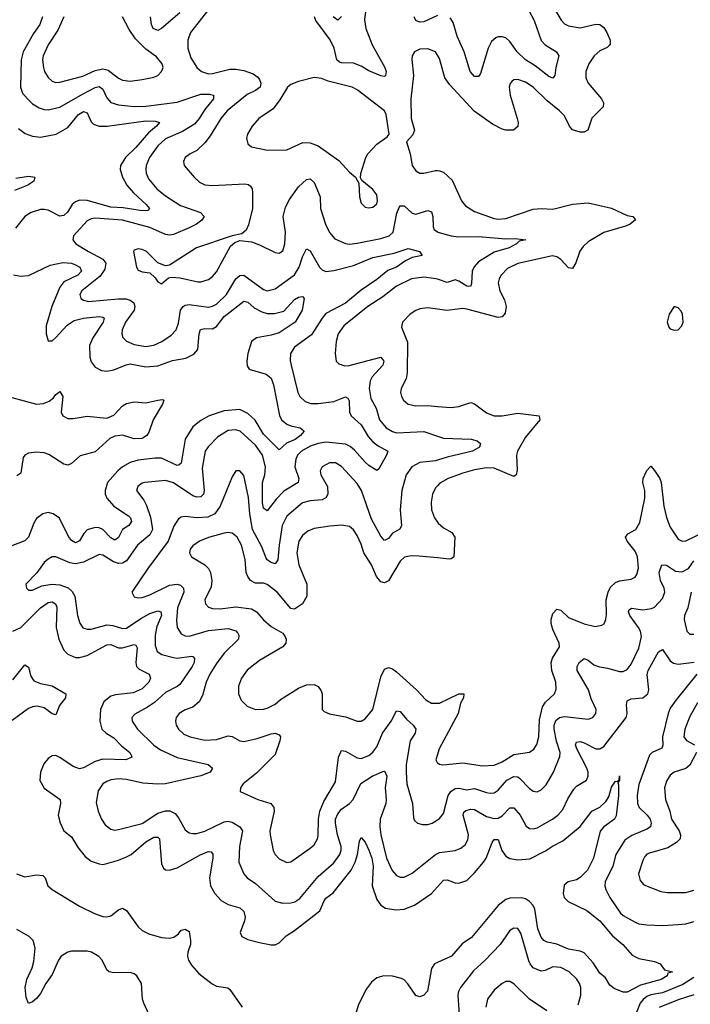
# Model space of a CAD drawing. Header units: inches. Extents: x 1843162 to 1959474, y 907081 to 1016326.
# Tile 323 of 656: x 1917864 to 1921292, y 940284 to 945315. Entities that reach past the tile are written whole.
import ezdxf

# ---------------------------------------------------------------- set-up
doc = ezdxf.new("R2010")
doc.units = ezdxf.units.IN
doc.header["$MEASUREMENT"] = 0
doc.layers.add('B9914', color=7, linetype='Continuous')
doc.layers.add('B9924', color=7, linetype='Continuous')

msp = doc.modelspace()

# ---------------------------------------------------------------- linework, layer by layer
at = {"layer": 'B9914', "color": 5}
for points, elevation in [([(1918831.7, 945368.3), (1918737.5, 945250), (1918724.2, 945210), (1918723.6, 945170), (1918739.3, 945119.3), (1918770.7, 945070), (1918793.4, 945050), (1918830, 945039), (1918850, 945039.7), (1918938.5, 945061.5), (1918970, 945062.1), (1919010, 945055), (1919057.7, 945037.7), (1919080.9, 945020.9), (1919090.9, 945010), (1919096.6, 944990), (1919093.4, 944970), (1919070, 944952.8), (1919027.4, 944932.6), (1918924.8, 944850), (1918892.1, 944810), (1918838.2, 944721.8), (1918810, 944685.3), (1918770, 944646.9), (1918736.3, 944630), (1918710.5, 944610), (1918702.4, 944590), (1918706, 944570), (1918756, 944510), (1918784.2, 944484.2), (1918810, 944471.3), (1918850, 944467.5), (1919016, 944476), (1919033.5, 944473.5), (1919045, 944465), (1919052.6, 944450), (1919055, 944430), (1919055, 944350), (1919034, 944266), (1919021.4, 944238.6), (1918999.9, 944220.1), (1918950, 944211), (1918768.4, 944150), (1918630, 944060.9), (1918610, 944058), (1918570, 944072), (1918511.8, 944130), (1918490, 944140.5), (1918470, 944144.5), (1918450, 944137.2), (1918446, 944130), (1918461.6, 944050), (1918470, 944034.8), (1918490, 944026.4), (1918530, 944020.7), (1918556.7, 943996.7), (1918570, 943976), (1918590, 943966), (1918624.8, 943995.2), (1918641.2, 943998.8), (1918684.4, 943995.6), (1918775.8, 943975.8), (1918790, 943975), (1918830, 943987.3), (1918850, 944002.4), (1918870, 944026.3), (1918941.7, 944158.3), (1918963.8, 944176.2), (1918990, 944186), (1919050, 944179.5), (1919090, 944165.3), (1919170, 944124.6), (1919190, 944122.6), (1919210, 944133), (1919219.8, 944170), (1919222.5, 944230), (1919211.7, 944310), (1919223.6, 944356.4), (1919243.5, 944396.5), (1919290, 944460.2), (1919330, 944498.5), (1919350, 944501.7), (1919370, 944483), (1919400.7, 944410), (1919402.3, 944350), (1919428.1, 944270), (1919448.2, 944228.2), (1919475.9, 944195.9), (1919530, 944171), (1919550, 944167.9), (1919590, 944172.2), (1919710, 944196.1), (1919753.6, 944210), (1919773.5, 944230), (1919793.1, 944326.9), (1919804.8, 944355.2), (1919810, 944363.6), (1919816, 944364), (1919830, 944363.9), (1919870, 944327), (1919890, 944321.2), (1919950, 944340.6), (1919970, 944333.4), (1919975.8, 944310), (1919977.2, 944257.2), (1919983, 944243), (1920000, 944230.9)], 560), ([(1919634.1, 945370), (1919626.5, 945313.5), (1919633.9, 945270), (1919666.8, 945186.8), (1919731.5, 945070), (1919737.4, 945050), (1919734.9, 945030), (1919730, 945024.8), (1919710, 945027.6), (1919650, 945054.3), (1919610, 945078.1), (1919570, 945093), (1919510, 945094.4), (1919498.6, 945098.6), (1919485.8, 945110), (1919472, 945170), (1919451.9, 945211.9), (1919379, 945310), (1919371.2, 945330)], 560), ([(1917981.3, 945330), (1917966.8, 945290), (1917935.4, 945244.6), (1917881.6, 945150), (1917872.1, 945110), (1917869.1, 944970), (1917879.6, 944939.6), (1917903.5, 944910), (1917930, 944885.2), (1917964.8, 944864.8), (1917990, 944856.1), (1918010, 944855), (1918070, 944868.2), (1918185.4, 944934.6), (1918250, 944968.7), (1918270, 944973.9), (1918290, 944960.2), (1918310, 944915.5), (1918331.1, 944891.1), (1918370, 944879), (1918450, 944871.8), (1918510, 944872.7), (1918670, 944894.2), (1918790, 944935), (1918835.1, 944935.1), (1918855.3, 944930), (1918855.4, 944910), (1918810, 944856), (1918782.3, 944810), (1918758.4, 944781.6), (1918696.7, 944743.3), (1918610, 944705.4), (1918570.1, 944670), (1918527.6, 944610), (1918510.8, 944570), (1918509, 944551), (1918511.4, 944530), (1918522.5, 944502.5), (1918565.2, 944450), (1918610, 944415.3), (1918686.3, 944366.3), (1918788.8, 944330), (1918807.7, 944310), (1918796.1, 944290), (1918768.3, 944270), (1918730, 944251.4), (1918650, 944217.3), (1918630, 944214.6), (1918610, 944217.5), (1918530, 944253.8), (1918390, 944291.3), (1918250, 944300.2), (1918230, 944296.5), (1918210, 944286.3), (1918140.3, 944210), (1918136.5, 944190), (1918152, 944170), (1918215.6, 944130), (1918290, 944092), (1918304.3, 944070), (1918299.4, 944040.6), (1918276.1, 944003.9), (1918182.2, 943930), (1918171.3, 943910), (1918177.4, 943890), (1918190, 943881.6), (1918215.8, 943875.8), (1918370, 943889.2), (1918408.4, 943888.4), (1918430, 943881.7), (1918447.5, 943867.5), (1918453.3, 943850), (1918449.6, 943830), (1918405.6, 943770), (1918387.7, 943730), (1918386.2, 943710), (1918391.8, 943691.8), (1918410, 943671.5), (1918450, 943655), (1918510, 943645.5), (1918550, 943652), (1918590.9, 943670), (1918637.9, 943702.1), (1918663.5, 943730), (1918676.1, 943763.9), (1918686.2, 943830), (1918700.3, 943850), (1918710, 943856.8), (1918730, 943859.3), (1918830, 943846.8), (1918850, 943850.7), (1918870, 943861.2), (1918921.9, 943910), (1918968.7, 943990), (1918990, 944008.6), (1919010, 944010.2), (1919110, 943935.6), (1919130, 943930.2), (1919170, 943939.8), (1919270, 944010.8), (1919292.9, 944050), (1919310, 944102.4), (1919330, 944143.8), (1919350, 944133.7), (1919396.5, 944050), (1919410, 944037.1), (1919430, 944029), (1919470, 944032.7), (1919570, 944058.2), (1919670, 944099.6), (1919778.5, 944121.5), (1919850, 944145.2), (1919907.3, 944130), (1919921, 944110), (1919870, 944099.3), (1919836.9, 944083.1), (1919790.2, 944050), (1919746.9, 944033.1), (1919690, 943986.9), (1919610, 943932.4), (1919530, 943866.7), (1919430, 943813.3), (1919410, 943789.8), (1919356, 943704), (1919270, 943641), (1919248.2, 943610), (1919247.3, 943572.7), (1919251.7, 943550), (1919286.8, 943410), (1919296.9, 943390), (1919323.5, 943363.5), (1919353.1, 943353.1), (1919390, 943353.3), (1919470, 943364.1), (1919530, 943388.3), (1919541.1, 943381.1), (1919547.9, 943367.9), (1919549.6, 943310), (1919559.4, 943290), (1919610, 943244.6), (1919645.8, 943185.8), (1919670, 943157.7), (1919697, 943137), (1919746.4, 943110), (1919740.3, 943090), (1919699.9, 943020.1), (1919690, 943012), (1919650, 943037.8), (1919630, 943054.2), (1919575.4, 943115.4), (1919553.8, 943133.8), (1919530, 943145.3), (1919430, 943155.6), (1919390, 943149.1), (1919350, 943135.6), (1919305, 943110), (1919285.3, 943090), (1919275.2, 943070), (1919270.5, 943030), (1919291.1, 942970), (1919287.8, 942950), (1919214.3, 942905.7), (1919175.5, 942864.5), (1919130, 942805.1), (1919110, 942819.5), (1919106.3, 942846.3), (1919105.9, 942950), (1919117.3, 942990), (1919121.2, 943030), (1919105.4, 943090), (1919070, 943140.2), (1918991.6, 943211.6), (1918970, 943219.2), (1918930, 943215.8), (1918877.3, 943182.7), (1918827.2, 943132.8), (1918812.6, 943110), (1918796.6, 943023.4), (1918807.5, 942910), (1918804.1, 942890), (1918790, 942876.5), (1918770, 942875.9), (1918750, 942882), (1918650, 942947.6), (1918610, 942959.6), (1918504.7, 942950), (1918490, 942946), (1918468.7, 942930), (1918462, 942910), (1918499.3, 942859.3), (1918512.8, 942832.8), (1918532.5, 942772.5), (1918542.7, 942710), (1918530, 942683.4), (1918467.1, 942630), (1918410, 942549.2), (1918390, 942537.7), (1918370, 942536), (1918344, 942544), (1918290, 942578.6), (1918270, 942582.9), (1918190, 942543.9), (1918150, 942535.2), (1918120.5, 942540.5), (1918050, 942570.8), (1918030, 942569.8), (1918010, 942559.2), (1917990, 942541), (1917952.2, 942487.8), (1917896.5, 942430), (1917899.3, 942410), (1917910, 942399.3), (1917930, 942400.3), (1917977.2, 942422.8), (1918028.5, 942431.5), (1918070, 942427.3), (1918112.3, 942412.3), (1918132.9, 942392.9), (1918145.5, 942370), (1918160.5, 942270), (1918171.4, 942231.4), (1918187.9, 942207.9), (1918210, 942200.2), (1918230, 942200.9), (1918310, 942223.6), (1918339.8, 942219.8), (1918390, 942203.3), (1918410, 942206), (1918484.2, 942255.8), (1918530, 942280.7), (1918570, 942294.5), (1918586.7, 942290), (1918588.9, 942270), (1918565.6, 942214.4), (1918556.5, 942170), (1918557.1, 942117.1), (1918566.7, 942086.7), (1918591.1, 942071.1), (1918650, 942055.8), (1918670, 942052.2), (1918743.2, 942063.2), (1918750, 942061.7), (1918758.6, 942050), (1918756.1, 942030), (1918746.8, 942010), (1918682.3, 941917.7), (1918670, 941907), (1918610, 941876.3), (1918553.4, 941826.6), (1918517.9, 941802.1), (1918453.3, 941766.7), (1918438.3, 941750), (1918439.7, 941730), (1918467.1, 941690), (1918550, 941608.6), (1918583.8, 941583.8), (1918670, 941545.2), (1918828, 941510), (1918850.4, 941490), (1918838.7, 941470), (1918790, 941451.4), (1918610, 941410.9), (1918570, 941408.9), (1918494.6, 941414.6), (1918410, 941432.8), (1918370, 941436.1), (1918330, 941430.6), (1918310, 941422.8), (1918290, 941409.7), (1918265.1, 941374.9), (1918255.9, 941315.9), (1918265.5, 941270), (1918282, 941230), (1918301.3, 941201.3), (1918330, 941179.1), (1918350, 941174.2), (1918370, 941176.3), (1918490, 941208.3), (1918570, 941259.8), (1918610, 941272.1), (1918631.7, 941271.7), (1918658.8, 941258.8), (1918677, 941237), (1918710, 941174.9), (1918730, 941160.7), (1918750, 941156.8), (1918770, 941156.8), (1918810, 941167.8), (1918910, 941216.4), (1918930, 941220.1), (1918950, 941214.6), (1918990.3, 941190), (1919003.8, 941170), (1918988.1, 941090), (1918985.4, 941010), (1919010.2, 940950), (1919027.6, 940930), (1919070, 940901.8), (1919170, 940810.3), (1919210, 940801.3), (1919250, 940802.3), (1919271.7, 940808.3), (1919296.2, 940823.8), (1919390, 940936.5), (1919470, 941006.7), (1919500.8, 941050), (1919507.5, 941070), (1919507.7, 941090), (1919489.1, 941150), (1919478.1, 941210), (1919479.4, 941230), (1919490, 941257.7), (1919510, 941281.4), (1919550.5, 941309.5), (1919569.9, 941330), (1919607.7, 941412.3), (1919666.3, 941450), (1919730, 941476.9), (1919741.1, 941450), (1919732.1, 941390), (1919737.6, 941330), (1919735.7, 941310), (1919707.4, 941230), (1919704.6, 941190), (1919709.7, 941150), (1919739.3, 941030), (1919767.7, 940967.7), (1919790, 940942.3), (1919810, 940933.8), (1919830, 940934.4), (1919870, 940954.4), (1919990, 941050.2), (1920000, 941055.2)], 540), ([(1918090.8, 945330), (1918059, 945261), (1918010, 945186), (1917984.6, 945130), (1917980.9, 945110), (1917985.4, 945070), (1917991.2, 945050), (1918010, 945018.7), (1918030, 945000.2), (1918050, 944994.4), (1918070, 944995.4), (1918186.8, 945026.8), (1918250, 945055.4), (1918290, 945063.7), (1918316.3, 945056.3), (1918370, 945015.3), (1918390, 945005.5), (1918430, 945001), (1918490, 945009.3), (1918550, 945021.5), (1918569.8, 945030.2), (1918589.7, 945050.3), (1918597, 945070), (1918592.3, 945090), (1918564.6, 945124.6), (1918510, 945164.2), (1918456.9, 945216.9), (1918424, 945264), (1918390.8, 945330)], 560), ([(1918683.5, 945350), (1918590, 945270.7), (1918570, 945259.8), (1918546.8, 945270), (1918538.9, 945290), (1918533, 945330)], 540), ([(1919510, 945332), (1919490, 945312.4), (1919466.9, 945330)], 540), ([(1920000, 945335.8), (1919930, 945303.8), (1919910, 945301.6), (1919889.2, 945310), (1919880.7, 945330)], 560), ([(1920000, 945133.6), (1919990, 945151.2), (1919950, 945166), (1919910, 945163.5), (1919882, 945150), (1919870.4, 945130), (1919868.8, 945111.2), (1919878, 945030), (1919864.4, 944910), (1919866, 944810), (1919883, 944750), (1919873.4, 944726.6), (1919841, 944690), (1919861, 944630), (1919870.7, 944570), (1919890, 944542), (1919910.5, 944530.5), (1919930.6, 944530.6), (1919990, 944544.2), (1920000, 944543.7)], 580), ([(1917858.9, 944758.9), (1917892.9, 944732.9), (1917930, 944719.1), (1917970, 944715.3), (1918051.2, 944730), (1918110, 944764.8), (1918165.4, 944830), (1918190, 944845.3), (1918210, 944839.6), (1918230, 944792.9), (1918241.5, 944781.5), (1918270, 944771.5), (1918311.4, 944771.4), (1918510, 944797.5), (1918556.6, 944796.6), (1918579.5, 944790), (1918563.9, 944770), (1918523.3, 944736.7), (1918458.9, 944661.1), (1918405.1, 944610), (1918380.1, 944570), (1918377.5, 944550), (1918389.5, 944510), (1918412.7, 944470), (1918446.3, 944430), (1918511.7, 944370), (1918527.6, 944350), (1918519.6, 944340.4), (1918490, 944337.5), (1918393.1, 944353.1), (1918330, 944357.4), (1918210, 944391.1), (1918170, 944392.4), (1918150, 944384.9), (1918133, 944370), (1918109.2, 944330.8), (1918090, 944313.8), (1918070, 944311.1), (1918010, 944341), (1917990, 944345.7), (1917970, 944344.8), (1917923.6, 944330), (1917890, 944309), (1917843.8, 944250)], 520), ([(1917844.4, 944504.4), (1917910, 944515.5), (1917942.4, 944510), (1917936.5, 944490), (1917906.7, 944470), (1917837.2, 944442.8)], 480), ([(1917832, 944012), (1917870, 944003.9), (1917910, 944008.1), (1918019.5, 944060.5), (1918085.3, 944074.7), (1918130, 944070.1), (1918150, 944061.9), (1918172.6, 944050), (1918180.4, 944030), (1918162.2, 944010), (1918090, 943975.6), (1918070, 943949), (1918029.5, 943850), (1918000.2, 943750), (1917999.7, 943710), (1918010, 943673.4), (1918030, 943674.6), (1918050, 943690.2), (1918106.4, 943753.6), (1918142.5, 943777.5), (1918190, 943789.7), (1918270, 943798.3), (1918290, 943795.3), (1918296.3, 943790), (1918291.6, 943770), (1918237.6, 943690), (1918222.1, 943650), (1918222.6, 943590), (1918230, 943567), (1918250, 943540.2), (1918282.6, 943522.6), (1918310, 943519), (1918346.5, 943526.5), (1918407.9, 943552.1), (1918430, 943556.2), (1918510, 943541.4), (1918570, 943546.9), (1918646.3, 943573.7), (1918713.9, 943586.1), (1918754.9, 943605.1), (1918775.6, 943630), (1918781.2, 943710), (1918788, 943732), (1918810, 943737.8), (1918850, 943736.1), (1918870, 943747.3), (1918910, 943797.7), (1919010, 943876.1), (1919030, 943870.9), (1919063.1, 943843.1), (1919102.1, 943822.1), (1919130, 943814.3), (1919166.7, 943813.3), (1919215, 943825), (1919270, 943884.6), (1919290, 943896.9), (1919310, 943900.5), (1919318.4, 943890), (1919308.9, 943830), (1919273.2, 943770), (1919190, 943714.5), (1919150, 943702.5), (1919075.3, 943690), (1919050, 943671.4), (1919030.7, 943610), (1919025.3, 943570), (1919026.9, 943546.9), (1919038, 943530), (1919124.3, 943504.3), (1919150, 943483.8), (1919162.5, 943450), (1919192.4, 943292.4), (1919202.5, 943270), (1919230, 943247.7), (1919250, 943239.4), (1919298.8, 943230), (1919315.6, 943215.6), (1919317.4, 943210), (1919300.2, 943190), (1919272.3, 943170), (1919228.5, 943151.5), (1919190, 943117.3), (1919110, 943197.8), (1919068.8, 943268.8), (1919030, 943302.5), (1918990, 943322.4), (1918910, 943316.6), (1918833.6, 943290), (1918790, 943267), (1918750, 943234.8), (1918710, 943170.9), (1918690.6, 943049.4), (1918680.2, 943039.8), (1918670, 943036.5), (1918590, 943073.8), (1918554.5, 943074.5), (1918470, 943064.8), (1918430, 943052.2), (1918390, 943029.9), (1918366.3, 943010), (1918313.6, 942950), (1918300.8, 942910), (1918302, 942890), (1918309.5, 942870), (1918346.4, 942830), (1918419.8, 942779.8), (1918430.1, 942770), (1918435.8, 942750), (1918421.6, 942730), (1918390.8, 942709.2), (1918370, 942669.8), (1918350, 942655.4), (1918330, 942667.5), (1918290, 942709.3), (1918270, 942718.8), (1918250, 942720.8), (1918210, 942708), (1918193.1, 942690), (1918170, 942651.4), (1918150, 942642.6), (1918130, 942654), (1918113.8, 942673.8), (1918067.8, 942767.8), (1918036.3, 942790), (1918010, 942796), (1917983.1, 942790), (1917950, 942765.7), (1917936.9, 942743.1), (1917909.6, 942670.4), (1917890, 942651.3), (1917770, 942606.3)], 520), ([(1920000, 943988.4), (1919991.3, 943991.3), (1919930, 943999), (1919866.7, 943990), (1919790, 943953.7), (1919720.5, 943899.5), (1919643.5, 943850), (1919521, 943750), (1919492.5, 943710), (1919481.8, 943670), (1919476.5, 943610), (1919482.6, 943570), (1919495.8, 943555.8), (1919526.5, 943546.5), (1919548.3, 943548.3), (1919710, 943591), (1919725.2, 943570), (1919720.6, 943550), (1919666, 943490), (1919655.7, 943470), (1919650.1, 943430), (1919659.1, 943379.1), (1919686, 943330), (1919704.3, 943270), (1919737.4, 943230), (1919770, 943210.1), (1919790, 943204.6), (1919930, 943210.1), (1920000, 943186.3)], 560), ([(1920000, 943835.5), (1919950, 943842.8), (1919910, 943837.2), (1919890, 943829.7), (1919860.3, 943810), (1919821.6, 943770), (1919815.9, 943744.1), (1919847.4, 943667.4), (1919845.7, 943510), (1919839.4, 943480.6), (1919814, 943430), (1919811.7, 943410), (1919816, 943390), (1919827.2, 943370), (1919850, 943350.3), (1919890, 943341.3), (1919950, 943342.8), (1920000, 943338.8)], 580), ([(1917824.4, 943384.4), (1917950, 943350.8), (1917986.9, 943353.1), (1918015.1, 943364.9), (1918037.6, 943382.4), (1918050, 943400.6), (1918070, 943414.5), (1918084.4, 943390), (1918075.6, 943310), (1918085.3, 943290), (1918110, 943277.7), (1918137.1, 943277.1), (1918210, 943288.5), (1918310, 943278.8), (1918345.5, 943294.5), (1918390, 943342.1), (1918410, 943354.3), (1918450, 943362.1), (1918510, 943356.6), (1918571.4, 943371.4), (1918593.6, 943373.6), (1918600.4, 943370), (1918595.2, 943350), (1918546.3, 943270), (1918526, 943210), (1918513.8, 943190), (1918490, 943174.8), (1918450, 943173.4), (1918390, 943192.2), (1918350, 943187.2), (1918325.2, 943174.8), (1918250, 943106.3), (1918173.7, 943086.3), (1918130, 943047.8), (1918110, 943038), (1918090, 943043.2), (1918013.2, 943093.2), (1917990, 943102), (1917950, 943104.8), (1917910, 943099.7), (1917890.1, 943089.9), (1917882.7, 943077.3), (1917870, 942998), (1917850, 942984.8)], 480), ([(1920000, 943063.7), (1919990, 943060.3), (1919910, 943052.2), (1919868.2, 943030), (1919840.6, 942990), (1919818.5, 942910), (1919809, 942810), (1919815.4, 942730), (1919808.3, 942711.7), (1919770, 942691.6), (1919750, 942663.9), (1919730, 942653.3), (1919710, 942676.1), (1919663.5, 942763.5), (1919611.1, 942910), (1919590, 942944.2), (1919510, 943031.8), (1919479.5, 943050), (1919448.9, 943051.1), (1919410.4, 943030), (1919400.8, 943010), (1919403.8, 942990), (1919437.6, 942930), (1919439.2, 942890), (1919430, 942871), (1919410, 942861.4), (1919350, 942857), (1919310, 942847), (1919230, 942778.2), (1919206.9, 942730), (1919190.5, 942630), (1919184.4, 942555.6), (1919170, 942534.8), (1919150, 942540.6), (1919130, 942554.8), (1919124.3, 942564.3), (1919101.5, 942621.5), (1919054.9, 942710), (1919040.1, 942790), (1919033.7, 942873.7), (1919010, 942985.2), (1918990, 943009.3), (1918970, 943009.2), (1918950, 942979.3), (1918889.5, 942830), (1918861.6, 942790), (1918826.7, 942773.3), (1918770.4, 942770.4), (1918710, 942777), (1918690, 942773.5), (1918675.8, 942764.2), (1918653.1, 942726.9), (1918624.1, 942650), (1918519.4, 942510), (1918438.4, 942390), (1918450, 942366.4), (1918470, 942360.9), (1918490, 942362.6), (1918530, 942376.3), (1918630, 942424.9), (1918670, 942430.1), (1918685.9, 942425.9), (1918701.5, 942410), (1918703.1, 942390), (1918671, 942310), (1918665.4, 942245.4), (1918670.1, 942210), (1918690, 942176.9), (1918710, 942166), (1918730, 942164.7), (1918830, 942193.2), (1918930, 942204.2), (1918970, 942192.9), (1918980, 942180), (1918985.2, 942170), (1918982.7, 942150), (1918910, 942078), (1918870, 942025.8), (1918836.3, 941970), (1918817.4, 941930), (1918798.1, 941861.9), (1918782.3, 941830), (1918750, 941802.3), (1918710, 941788.3), (1918679.5, 941770), (1918664.9, 941750), (1918660.3, 941730), (1918664, 941710), (1918675.6, 941690), (1918703.9, 941663.9), (1918736.3, 941650), (1918810, 941633.7), (1918870, 941636.8), (1918930, 941655.5), (1918950, 941651.7), (1918990, 941629.5), (1919010, 941627), (1919078.4, 941641.6), (1919150, 941666.7), (1919170, 941669.1), (1919190, 941661.6), (1919196.9, 941650), (1919195, 941630), (1919170, 941559.8), (1919075.4, 941464.6), (1919007.4, 941410), (1918992.4, 941390), (1918990.6, 941370.6), (1919082, 941330), (1919148.2, 941310), (1919163.5, 941290), (1919166, 941270), (1919143.2, 941170), (1919144.6, 941150), (1919160.2, 941070), (1919169.5, 941049.5), (1919190, 941026.5), (1919230, 941009.1), (1919250, 941012.7), (1919350, 941081.1), (1919370, 941099.6), (1919386.8, 941130), (1919390, 941146), (1919392.5, 941230), (1919398.5, 941270), (1919419.7, 941320.3), (1919479.5, 941420.5), (1919493.3, 941546.7), (1919505.3, 941574.7), (1919510, 941580.3), (1919530, 941577.2), (1919590, 941542.6), (1919610, 941540.5), (1919650, 941555.5), (1919670, 941571.6), (1919690, 941599.7), (1919719.5, 941670), (1919763.1, 941730), (1919790, 941783.1), (1919810, 941779.6), (1919841.1, 941741.1), (1919876.3, 941710), (1919889.2, 941690), (1919886.2, 941670), (1919860.8, 941630), (1919840.6, 941510), (1919839.3, 941470), (1919844.1, 941410), (1919872, 941310), (1919876.7, 941236.7), (1919883.1, 941223.1), (1919897.3, 941210), (1919923, 941203), (1919950, 941203.2), (1919973.6, 941210), (1920000, 941227.2)], 560), ([(1920000, 942933.7), (1919990, 942923), (1919974.2, 942890), (1919967.5, 942850), (1919970.2, 942810), (1919984.4, 942770), (1920000, 942747.1)], 580), ([(1920000, 942564.9), (1919906.1, 942573.9), (1919865.4, 942574.6), (1919831.9, 942568.1), (1919810, 942548.7), (1919750, 942446.9), (1919730, 942436.8), (1919710, 942442.9), (1919689.1, 942469.1), (1919662.2, 942530), (1919624.2, 942590), (1919610, 942635.6), (1919590, 942679.1), (1919570, 942708.5), (1919550, 942725.1), (1919511.9, 942731.9), (1919450, 942727.5), (1919370, 942715.4), (1919338, 942702), (1919310, 942678.8), (1919291, 942650), (1919281.1, 942590), (1919291.1, 942530), (1919332.9, 942430), (1919332.9, 942370), (1919310, 942329.6), (1919270, 942303.7), (1919250, 942307), (1919179.8, 942390), (1919130, 942429.8), (1919110, 942435.2), (1919070, 942436.2), (1919044.8, 942450), (1919029.9, 942469.9), (1919022.8, 942490), (1919016.6, 942556.6), (1918998.7, 942630), (1918975.8, 942670), (1918950, 942690.8), (1918930, 942694.2), (1918910, 942691.3), (1918830, 942668.9), (1918783.8, 942650), (1918750, 942627.3), (1918735.8, 942610), (1918732.2, 942590), (1918743.1, 942570), (1918810.1, 942530.1), (1918829.4, 942510), (1918839.8, 942490), (1918846.1, 942450), (1918842.8, 942417.2), (1918810.3, 942350), (1918813.7, 942330), (1918830, 942313.7), (1918850, 942307.1), (1918890, 942304.8), (1918970, 942314.3), (1919050, 942303.8), (1919075.2, 942290), (1919110, 942249.1), (1919150, 942215.2), (1919210, 942181.1), (1919222.2, 942162.2), (1919226.7, 942150), (1919224.4, 942130), (1919210.3, 942110), (1919090, 942040.3), (1919028, 941992), (1918998.6, 941950), (1918983.6, 941910), (1918982.3, 941870), (1918997.1, 941837.1), (1919027.4, 941807.4), (1919070.2, 941790.2), (1919110, 941791.2), (1919130, 941796.9), (1919170, 941817.5), (1919198.3, 941841.7), (1919290, 941899), (1919330, 941916.8), (1919370, 941918), (1919390, 941907.2), (1919405.8, 941885.8), (1919411.4, 941870), (1919410.4, 941790.4), (1919420.7, 941780.7), (1919447.6, 941767.6), (1919530, 941752.2), (1919590, 941730.3), (1919610, 941730.3), (1919630, 941743.1), (1919669.8, 941790), (1919710, 941957.1), (1919730, 941996.9), (1919750, 942004.5), (1919770, 941997.7), (1919790, 941982.2), (1919892.3, 941890), (1919939.8, 941839.8), (1919970, 941821.8), (1920000, 941822.9)], 580), ([(1917830, 942190.9), (1917870, 942208.8), (1917971.6, 942310), (1918010, 942337.6), (1918030, 942340.7), (1918048.2, 942330), (1918053.6, 942313.6), (1918051.1, 942210), (1918064.3, 942150), (1918090, 942092.6), (1918110, 942072.7), (1918150, 942056.6), (1918170, 942056), (1918210, 942066.6), (1918310, 942121.3), (1918330, 942122.8), (1918370, 942104.6), (1918390, 942105.7), (1918450, 942122.6), (1918458.4, 942118.4), (1918465.7, 942105.7), (1918457.3, 942030), (1918460.9, 942010), (1918476, 941996), (1918525.8, 941970), (1918530, 941960.5), (1918533.4, 941950), (1918524.4, 941930), (1918490, 941896.5), (1918444.3, 941875.7), (1918354.2, 941865.8), (1918330, 941858.5), (1918294.6, 941830), (1918276.8, 941790), (1918273.6, 941730), (1918284.3, 941690), (1918306.7, 941670), (1918346.2, 941646.2), (1918385.1, 941605.1), (1918426.9, 941570), (1918438, 941550), (1918434.8, 941545.2), (1918406.2, 941533.8), (1918290, 941536.6), (1918250, 941524.2), (1918190, 941491.4), (1918170, 941487.4), (1918138.3, 941498.3), (1918070, 941545.6), (1918050, 941554.5), (1918030, 941554), (1918010, 941540.5), (1917988.1, 941511.9), (1917970.2, 941470), (1917967.9, 941427.9), (1917988.9, 941388.9), (1918072.1, 941330), (1918073, 941310), (1918061.4, 941250), (1918070.8, 941210.8), (1918090.9, 941170.9), (1918130, 941140.3), (1918162.9, 941082.9), (1918199.2, 941039.2), (1918230, 941015.6), (1918270, 941001), (1918290, 940999), (1918310, 941003.2), (1918370, 941019.8), (1918410, 941037), (1918434.3, 941050), (1918510, 941114.7), (1918550, 941137.6), (1918570, 941137.8), (1918578.6, 941130), (1918590, 941001), (1918599.6, 940979.6), (1918610.2, 940970.2), (1918630, 940969.1), (1918670, 940980.6), (1918790, 941048.9), (1918830, 941064.5), (1918842.6, 941062.6), (1918851.5, 941051.5), (1918851.4, 941031.4), (1918835.1, 940930), (1918840.2, 940890), (1918862, 940850), (1918893.5, 940813.5), (1918930, 940793.9), (1918990, 940776.9), (1919010, 940758.7), (1919017.3, 940730), (1919014.4, 940710), (1918991.3, 940650), (1918999.6, 940630), (1919030, 940615.5), (1919090, 940600.1), (1919150, 940588.2), (1919170, 940588.3), (1919190, 940597.6), (1919226.4, 940633.6), (1919270, 940661.5), (1919398.6, 940761.4), (1919418.4, 940810), (1919430, 940826), (1919466.3, 940853.7), (1919558.2, 940970), (1919578.7, 941010), (1919592, 941050), (1919601.9, 941118.1), (1919610, 941136.4), (1919630, 941111.6), (1919650, 941072.3), (1919664.7, 941030), (1919671.3, 940990), (1919666.3, 940890), (1919690, 940819.1), (1919710, 940790.2), (1919734.4, 940774.4), (1919787.1, 940767.1), (1919830, 940770.1), (1919882.3, 940790), (1919969.8, 940850), (1920000, 940883.9)], 520), ([(1917830, 941941.8), (1917890, 942018.6), (1917910, 942006.4), (1917920.8, 941960.8), (1917937.2, 941937.2), (1917970, 941923.3), (1918030, 941911), (1918100.2, 941870), (1918098.5, 941850), (1918068.1, 941810), (1918050, 941763.5), (1918030, 941768.3), (1917990, 941799.4), (1917953.3, 941806.7), (1917930, 941803.4), (1917910, 941795), (1917826, 941734)], 480), ([(1920000, 941560.1), (1919992.3, 941532.3), (1919999.2, 941519.2), (1920000, 941518.5)], 580), ([(1917848.5, 940950), (1917890, 940936), (1917950, 940945.2), (1917982, 940942), (1917994.8, 940930), (1918008.3, 940890), (1918030, 940870.1), (1918170, 940785.7), (1918247.1, 940747.1), (1918290, 940732.7), (1918310, 940731), (1918330, 940736.6), (1918370, 940767), (1918390, 940775), (1918410, 940763.2), (1918470, 940680.2), (1918490, 940661.5), (1918523.9, 940643.9), (1918590, 940625.2), (1918630, 940622.7), (1918652.3, 940627.7), (1918675.4, 940644.6), (1918690, 940663.2), (1918710, 940668.2), (1918730, 940655.2), (1918738.4, 940610), (1918736.8, 940590), (1918723.1, 940550), (1918722.3, 940530), (1918727.5, 940510), (1918743.4, 940483.4), (1918780.9, 940440.9), (1918848.3, 940388.3), (1918870, 940376.8), (1918928.4, 940368.4), (1918938.8, 940358.8), (1919001.7, 940270)], 480), ([(1918527.1, 940230), (1918498.3, 940290), (1918492.8, 940310), (1918486.9, 940390), (1918462.8, 940430), (1918450, 940440.2), (1918430, 940447), (1918345.4, 940445.4), (1918321.6, 940450), (1918310, 940460.5), (1918286, 940510), (1918268.4, 940528.4), (1918231.1, 940550), (1918210, 940556), (1918130, 940555.4), (1918110, 940549.9), (1918076.8, 940530), (1918062.7, 940510), (1918030, 940435.9), (1917997.5, 940390), (1917970, 940339.3), (1917950, 940313.5), (1917930, 940296.9), (1917910, 940287.6), (1917898.2, 940318.2), (1917893, 940370), (1917901.6, 940410), (1917928.4, 940470), (1917937.1, 940502.9), (1917943.8, 940570), (1917933.6, 940610), (1917912.1, 940630), (1917850, 940666.2)], 480), ([(1920000, 940497.1), (1919984.4, 940490), (1919970, 940466.6), (1919948.6, 940351.4), (1919930, 940331.1), (1919910, 940322.4), (1919890, 940328.6), (1919849.3, 940389.3), (1919830, 940408.7), (1919815.9, 940415.9), (1919770, 940428.2), (1919726, 940430), (1919690, 940419.1), (1919662.8, 940397.2), (1919637.7, 940362.3), (1919597, 940283), (1919574.7, 940210), (1919564.2, 940150), (1919562.7, 940090), (1919570.6, 940050.6), (1919583.9, 940023.9), (1919603, 940000)], 520)]:
    msp.add_lwpolyline(points, dxfattribs=dict(at, elevation=elevation))
at = {"layer": 'B9914', "color": 5, "elevation": 580}
msp.add_lwpolyline([(1919370, 945019.3), (1919290, 944999), (1919250, 944983.8), (1919232.7, 944970), (1919194.6, 944905.4), (1919160, 944860), (1919087.2, 944810), (1919053.4, 944770), (1919028.4, 944730), (1919023.8, 944710), (1919030, 944681), (1919050, 944664.4), (1919131.5, 944648.5), (1919230, 944650.3), (1919312.3, 944687.7), (1919350, 944685.7), (1919390, 944671), (1919496.1, 944596.1), (1919550, 944536.3), (1919581, 944510), (1919598.8, 944478.8), (1919601.1, 944410), (1919610, 944377.3), (1919630, 944357.6), (1919650, 944353.7), (1919670, 944357.6), (1919690, 944374.8), (1919693.8, 944390), (1919690, 944419.3), (1919670, 944447.6), (1919612.9, 944492.9), (1919607.3, 944507.3), (1919608.9, 944528.9), (1919633, 944610), (1919643.6, 944630), (1919690, 944679.3), (1919743.3, 944716.7), (1919752.7, 944730), (1919738.4, 944830), (1919729.6, 944849.6), (1919590, 944956.3), (1919564, 944970), (1919440.5, 945000.5), (1919406.4, 945013.6)], close=True, dxfattribs=at)
at = {"layer": 'B9924', "color": 5}
for points, elevation in [([(1920598, 945370), (1920632.5, 945312.5), (1920650, 945293.8), (1920670, 945282.7), (1920730, 945273.4), (1920810, 945291.6), (1920830.1, 945290.1), (1920850, 945274.4), (1920866.3, 945250), (1920882.3, 945210), (1920882.3, 945190), (1920877.4, 945182.6), (1920866.8, 945173.2), (1920830, 945156.2), (1920801.8, 945130), (1920773.5, 945090), (1920758.5, 945050), (1920758.4, 945018.4), (1920771, 944990), (1920838.8, 944910), (1920849.1, 944890), (1920846.5, 944870), (1920788.3, 944811.7), (1920768.5, 944750), (1920750, 944740.7), (1920730, 944740.2), (1920690, 944751.9), (1920675.7, 944770), (1920650, 944823.5), (1920624.5, 944850), (1920561, 944901), (1920489.8, 944970), (1920450, 944996.2), (1920410, 945008.6), (1920390, 945008), (1920380.2, 944999.8), (1920371.3, 944988.7), (1920366.5, 944970), (1920371.6, 944930), (1920408.2, 944810), (1920412.4, 944790), (1920410.2, 944769.8), (1920388.9, 944751.1), (1920350, 944749.8), (1920330, 944755.5), (1920280.7, 944780.7), (1920187.6, 944847.6), (1920062.5, 944982.5), (1920038.4, 945018.4), (1920010, 945116), (1920000, 945133.6)], 580), ([(1920441.1, 945410), (1920493.9, 945310), (1920529.3, 945209.3), (1920550, 945186), (1920608.8, 945150), (1920620.9, 945130), (1920604.2, 945070), (1920600.3, 945030), (1920590, 945016.9), (1920570, 945024.8), (1920499.2, 945079.2), (1920450, 945110.5), (1920407.5, 945150), (1920370, 945204.1), (1920350, 945222), (1920330, 945228.1), (1920310, 945227.8), (1920297.6, 945222.4), (1920276, 945204), (1920259.4, 945170), (1920219.8, 945040.2), (1920210, 945024.2), (1920190, 945024.8), (1920166.6, 945050), (1920137, 945150), (1920101.3, 945230), (1920080.1, 945300.1), (1920065, 945325)], 560), ([(1920000, 944543.7), (1920010, 944543.1), (1920030, 944536), (1920074.7, 944494.7), (1920123.1, 944390), (1920144, 944364), (1920190, 944335.2), (1920290, 944298.6), (1920310, 944295.1), (1920350, 944299.5), (1920490, 944346.6), (1920530, 944350.2), (1920590, 944346.2), (1920690, 944372), (1920770, 944379), (1920890, 944351.6), (1920970, 944314.7), (1920998, 944310), (1921012.8, 944292.8), (1920984.9, 944270), (1920960.4, 944259.6), (1920850, 944227.5), (1920770, 944180.2), (1920744.3, 944155.7), (1920727.7, 944132.3), (1920707.5, 944072.5), (1920690, 944043), (1920670, 944046.2), (1920629.8, 944090), (1920610, 944103.9), (1920588.7, 944108.7), (1920411.2, 944068.8), (1920357.2, 944042.8), (1920325.8, 944010), (1920315.2, 943990), (1920311, 943970), (1920318.2, 943930), (1920342.7, 943882.7), (1920351, 943850), (1920345.3, 943814.7), (1920330, 943796), (1920310, 943792.9), (1920150, 943836.5), (1920130, 943838.4), (1920048.5, 943828.5), (1920000, 943835.5)], 580), ([(1920000, 944230.9), (1920001.3, 944230), (1920069.2, 944210.8), (1920110, 944205.2), (1920210, 944206.5), (1920350, 944194.9), (1920396.5, 944196.5), (1920451, 944190), (1920417.6, 944182.4), (1920404.4, 944170), (1920367, 944150), (1920290, 944126.7), (1920210, 944077.6), (1920187.8, 944052.2), (1920177.9, 944030), (1920173.6, 943966.4), (1920168.4, 943951.6), (1920150, 943953.8), (1920110, 943978.6), (1920090, 943985), (1920050, 943971.8), (1920000, 943988.4)], 560), ([(1920000, 943338.8), (1920070, 943333.2), (1920110, 943339.3), (1920170, 943358.6), (1920190, 943352.7), (1920250, 943305.4), (1920290, 943290.2), (1920330, 943291.4), (1920410, 943303.6), (1920520.7, 943290), (1920523.1, 943270), (1920450, 943181.4), (1920408.8, 943110), (1920403.3, 943090), (1920406.7, 943013.3), (1920402.3, 942990), (1920390, 942981.6), (1920290, 943022.7), (1920250, 943024.7), (1920190, 943015.3), (1920130, 942998.6), (1920054, 942970), (1920012.7, 942947.3), (1920000, 942933.7)], 580), ([(1920000, 943186.3), (1920030, 943176.1), (1920172, 943172), (1920203.6, 943163.6), (1920220.5, 943150), (1920214, 943130), (1920179.1, 943110), (1920050, 943080.4), (1920000, 943063.7)], 560), ([(1920000, 941518.5), (1920010, 941510.4), (1920027.9, 941507.9), (1920130, 941518.1), (1920230, 941502), (1920290, 941506.1), (1920330, 941523), (1920390, 941560.4), (1920470, 941572.3), (1920493, 941587), (1920508.5, 941611.5), (1920517.4, 941650), (1920522.2, 941737.8), (1920536.5, 941803.5), (1920551.9, 941828.1), (1920598, 941870), (1920606.5, 941893.5), (1920604.4, 941930), (1920584.3, 941990), (1920581.6, 942030), (1920587.7, 942052.3), (1920623, 942110), (1920622.4, 942130), (1920590, 942198.7), (1920580.4, 942230), (1920580.4, 942250), (1920590, 942280.2), (1920610, 942303.2), (1920630, 942297.3), (1920670, 942261.1), (1920750, 942227.4), (1920805.7, 942214.3), (1920839.5, 942220.5), (1920851.8, 942228.2), (1920859.8, 942250), (1920863.3, 942276.7), (1920861.6, 942350), (1920872.7, 942390), (1920884.9, 942415.1), (1920910, 942438.8), (1920930, 942446.9), (1920990, 942456.8), (1921010, 942466.7), (1921019.6, 942480.4), (1921027.2, 942512.8), (1921022, 942570), (1921010, 942598.5), (1920969.3, 942650), (1920960.6, 942670), (1920973, 942687), (1921014, 942710), (1921033.7, 942746.3), (1921060.6, 942870), (1921059.3, 942910), (1921049.1, 942950), (1921052.2, 942970), (1921070, 943012), (1921090, 943034), (1921110, 943012.2), (1921136.3, 942970), (1921143.7, 942950), (1921156.3, 942830), (1921170.9, 942770.9), (1921190, 942721.5), (1921230, 942660.2), (1921250, 942650.2), (1921270, 942652.5), (1921450, 942738.6)], 580), ([(1920000, 942747.1), (1920002.9, 942742.9), (1920030, 942718.3), (1920073.8, 942693.8), (1920089.1, 942670), (1920084, 942570), (1920070, 942559.3), (1920060.9, 942559.1), (1920000, 942564.9)], 580), ([(1920000, 941227.2), (1920010, 941233.8), (1920030, 941259.5), (1920054.1, 941350), (1920067.9, 941372.1), (1920090, 941386.2), (1920110, 941388.4), (1920150, 941380.5), (1920190, 941386.8), (1920250, 941366.4), (1920270, 941362.6), (1920290, 941365.1), (1920310, 941377.8), (1920355.4, 941430), (1920390, 941447.5), (1920410, 941446.1), (1920419.6, 941439.6), (1920470, 941387.3), (1920490, 941373), (1920510, 941369.3), (1920530, 941379.2), (1920555.3, 941404.7), (1920593.6, 941470), (1920625.6, 941550), (1920626.5, 941570), (1920608.4, 941628.4), (1920596.6, 941690), (1920596.2, 941710), (1920605.2, 941734.8), (1920624.4, 941750), (1920650, 941754.9), (1920770, 941740.7), (1920793.6, 941750), (1920809.7, 941770), (1920810.7, 941790), (1920785, 941845), (1920771.4, 941891.4), (1920713.8, 941990), (1920713.5, 942010), (1920723.5, 942030), (1920750, 942050.3), (1920770, 942041.5), (1920799.2, 942019.2), (1920827.9, 942007.9), (1920870, 942001.6), (1920930, 941984.6), (1920950, 941985), (1920970, 941995), (1920990, 942021.3), (1921030, 942103.6), (1921043.1, 942163.1), (1921038.1, 942190), (1921028.1, 942210), (1920984, 942270), (1920976.8, 942290), (1920980.2, 942299.8), (1920992.1, 942307.9), (1921050, 942300.1), (1921094.3, 942305.7), (1921110, 942313.9), (1921150, 942356.9), (1921163, 942390), (1921159.6, 942410), (1921140.6, 942450), (1921132.9, 942490), (1921147, 942530), (1921170, 942527.2), (1921217, 942497), (1921250, 942493.7), (1921282.4, 942510), (1921310.8, 942550)], 560), ([(1921296.8, 942390), (1921279.2, 942310), (1921262.7, 942270), (1921260.7, 942250), (1921275.5, 942190), (1921290, 942175.5), (1921310, 942175)], 560), ([(1920000, 941055.2), (1920010, 941060.2), (1920090.7, 941069.3), (1920118.9, 941081.1), (1920141.2, 941098.8), (1920155.7, 941124.3), (1920158.8, 941150), (1920131.8, 941250), (1920134.9, 941265.1), (1920145.5, 941274.5), (1920170, 941280.6), (1920190, 941279.6), (1920250, 941243.3), (1920290, 941233.3), (1920310, 941235.1), (1920330, 941246.7), (1920370, 941287.2), (1920390, 941287.8), (1920422.5, 941250), (1920453.4, 941193.4), (1920470, 941181.6), (1920490, 941180.2), (1920510, 941186.3), (1920588.4, 941230), (1920614.6, 941250), (1920641.4, 941278.6), (1920666.6, 941333.4), (1920696.8, 941383.2), (1920710, 941397.8), (1920761.1, 941430), (1920771.1, 941448.9), (1920771.1, 941470), (1920763, 941490), (1920712.1, 941590), (1920705.7, 941610), (1920710, 941623.8), (1920730, 941626.8), (1920750, 941620.4), (1920810, 941589.5), (1920830, 941588.7), (1920850, 941601.3), (1920964.1, 941750), (1920969.9, 941770), (1920966.7, 941813.3), (1920970, 941834.4), (1920990, 941844), (1921050, 941850.2), (1921075.6, 941870), (1921080.7, 941890), (1921071.4, 941968.6), (1921076.2, 941990), (1921130, 942084.2), (1921150, 942097.1), (1921190, 942039.6), (1921207.2, 942027.2), (1921230, 942022.6), (1921312, 942032)], 540), ([(1921325.7, 941970), (1921219.7, 941840.3), (1921190, 941797.6), (1921179.3, 941770), (1921150.1, 941650), (1921151.6, 941608.4), (1921147.2, 941592.8), (1921098.3, 941570), (1921083.6, 941556.4), (1921030, 941407.8), (1921020.6, 941350), (1921022.5, 941310), (1921030.9, 941290), (1921071.2, 941251.2), (1921086.5, 941230), (1921092.2, 941210), (1921088.9, 941191.1), (1921070, 941178.5), (1920993.1, 941146.9), (1920957.4, 941122.6), (1920912, 941050), (1920896.8, 940990), (1920857.6, 940910), (1920856.1, 940890), (1920861.3, 940870), (1920881.8, 940830), (1920935.2, 940750), (1920950, 940737.1), (1921010, 940703.2), (1921030, 940695.8), (1921069.8, 940690.2), (1921150, 940687.2), (1921230, 940690.9), (1921270, 940694.8), (1921310, 940706.9)], 540), ([(1920000, 941822.9), (1920010, 941823.2), (1920110, 941871), (1920134, 941870), (1920133, 941850), (1920118, 941822), (1920105.5, 941770), (1920008.3, 941590), (1920000, 941560.1)], 580), ([(1921330, 941824.5), (1921290, 941755.1), (1921263.7, 941690), (1921259.8, 941650), (1921272.5, 941632.5), (1921314, 941610)], 560), ([(1921323.8, 941570), (1921290, 941505), (1921270, 941488.6), (1921210, 941470.8), (1921190, 941455.1), (1921170, 941424.2), (1921159.8, 941390), (1921166.3, 941330), (1921188.3, 941270), (1921196, 941230), (1921235.8, 941170), (1921242.7, 941150), (1921240.1, 941130), (1921222.6, 941110), (1921176.8, 941083.2), (1921083.1, 941056.9), (1921069.5, 941050.5), (1921060.4, 941039.6), (1921050, 941019.5), (1921028.3, 940950), (1921036.5, 940916.5), (1921054.7, 940894.7), (1921141, 940861), (1921175, 940855), (1921270, 940855.9), (1921310, 940867.2)], 560), ([(1920000, 940883.9), (1920030, 940917.6), (1920050, 940919.8), (1920090, 940904), (1920110, 940902.5), (1920150, 940916), (1920190, 940955), (1920235.5, 941010), (1920248.9, 941031.1), (1920279, 941110), (1920290, 941126.5), (1920310, 941125.3), (1920328.7, 941070), (1920350, 941041.4), (1920370, 941028.4), (1920410, 941022.5), (1920472.2, 941027.8), (1920552.2, 941067.8), (1920587.7, 941092.3), (1920640.3, 941119.7), (1920730, 941191.8), (1920789.3, 941270.7), (1920830, 941291.8), (1920860.2, 941319.8), (1920875.9, 941344.1), (1920890, 941393), (1920910, 941424.9), (1920918, 941422), (1920929.4, 941430.6), (1920930, 941450.8), (1920930, 941428), (1920922, 941418), (1920925.8, 941405.8), (1920925.8, 941350), (1920913.4, 941246.6), (1920904.9, 941230), (1920850.1, 941189.9), (1920832.2, 941167.8), (1920797.9, 941030), (1920766.6, 940970), (1920730, 940931.1), (1920710, 940920.2), (1920668.5, 940910), (1920647.3, 940892.7), (1920643, 940850), (1920647.4, 940830), (1920668.6, 940808.6), (1920763.4, 940763.4), (1920830, 940710.1), (1920894.2, 940634.2), (1920947.5, 940590), (1920994.8, 940534.8), (1921030, 940517.2), (1921110, 940502.4), (1921138, 940490), (1921159.8, 940459.8), (1921202, 940450), (1921176.9, 940443.1), (1921174.9, 940430), (1921143.1, 940410), (1921037.9, 940382.1), (1920970, 940346.6), (1920950, 940345.9), (1920903.9, 940363.9), (1920881.7, 940381.7), (1920858.5, 940418.5), (1920830, 940442.9), (1920795.6, 940495.6), (1920750, 940546.3), (1920730, 940555.2), (1920670, 940566.5), (1920610, 940590.5), (1920561.4, 940601.4), (1920543.9, 940610), (1920530, 940626.9), (1920512.2, 940670), (1920497.1, 940770), (1920488.4, 940788.4), (1920470, 940808.4), (1920450, 940822.3), (1920430, 940828), (1920370, 940826.2), (1920350, 940819.9), (1920310.8, 940789.2), (1920174.7, 940625.3), (1920126.6, 940593.4), (1920072.2, 940530), (1920000, 940497.1)], 520), ([(1920718.5, 940281.5), (1920732.7, 940330), (1920733.3, 940370), (1920726, 940390), (1920711.6, 940411.6), (1920673.6, 940450), (1920630, 940471.9), (1920590, 940475.8), (1920550, 940456), (1920530, 940453.2), (1920490, 940470.6), (1920473, 940490), (1920466.5, 940506.5), (1920426.9, 940646.9), (1920410, 940671.1), (1920390, 940673.5), (1920370, 940661.1), (1920319.7, 940590), (1920244.5, 940510), (1920185, 940455), (1920117.8, 940370), (1920107.7, 940350), (1920104.4, 940330), (1920110.1, 940230)], 540), ([(1920559.6, 940250), (1920470.6, 940310.6), (1920390, 940388.2), (1920370, 940399.8), (1920350, 940400.4), (1920330, 940391), (1920290, 940356.8), (1920255.9, 940310), (1920247.8, 940270)], 560), ([(1921310, 940421.5), (1921255, 940385), (1921150, 940343.3), (1921090, 940331.5), (1921070, 940323), (1921051.2, 940308.8), (1921036.9, 940290), (1921011.6, 940230)], 540), ([(1921310, 940332.8), (1921230, 940307.2), (1921132.6, 940267.4)], 560)]:
    msp.add_lwpolyline(points, dxfattribs=dict(at, elevation=elevation))
at = {"layer": 'B9924', "color": 5, "elevation": 620}
msp.add_lwpolyline([(1921210, 943848.7), (1921184, 943810), (1921174, 943770), (1921183.4, 943743.4), (1921190, 943736), (1921210, 943727.7), (1921230, 943731), (1921249, 943750), (1921256, 943770), (1921252.7, 943810), (1921245.6, 943825.6), (1921230, 943842)], close=True, dxfattribs=at)

doc.saveas('drawing.dxf')
